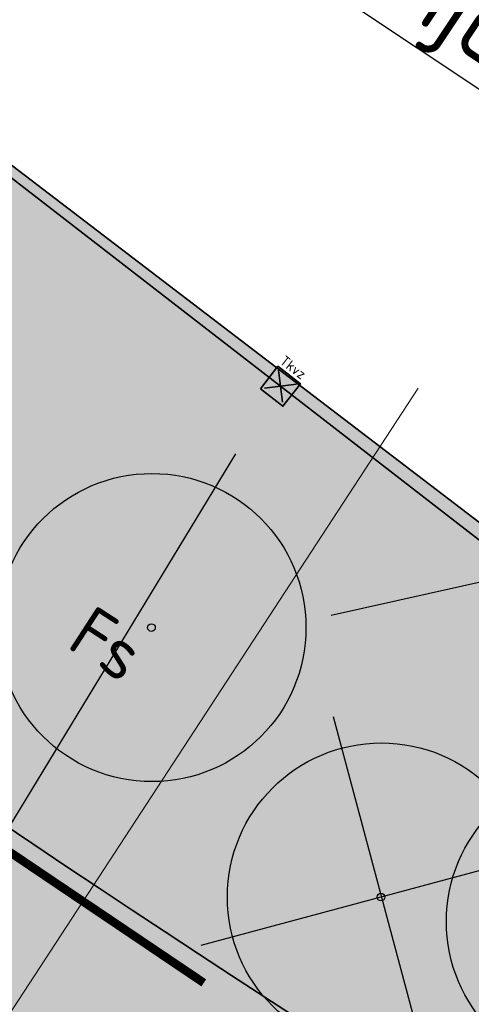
# Model space of a CAD drawing. Header units: metres. Extents: x 180563 to 183411, y 416314 to 418230.
# Tile 465 of 656: x 181355.47 to 181363.39, y 417587.54 to 417604.8. Entities that reach past the tile are written whole.
import ezdxf
from ezdxf import colors
from ezdxf.entities.mleader import LeaderData, LeaderLine
from ezdxf.math import Vec2, Vec3

# ---------------------------------------------------------------- set-up
doc = ezdxf.new("R2010")
doc.units = ezdxf.units.M
doc.linetypes.add('AM-AS', pattern=[16, 10, -2, 2, -2])
doc.layers.get('0').update_dxf_attribs({"color": 40, "lineweight": 0})
doc.layers.add('B-XX-KW-KUNSTWERK_DUIKER-G', color=20, linetype='Continuous', lineweight=18, true_color=0xff3f00, plot=False)
for name, color, linetype, lineweight in [('N-WE-AM-AS_WEG_GEBIEDSONTSLUITINGSWEG-G', 10, 'AM-AS', 18), ('N-WE-BV-GELEIDECONSTRUCTIE_GELEIDERAIL_AARDENBAAN-G', 210, 'BV-GELEIDERAIL-A', 35), ('N-WE-FV-FAUNAVOORZIENING_TERUGKEERVOORZIENING_DASSENPOORT-A', 151, 'Continuous', 25), ('N-WE-FV-FAUNAVOORZIENING_TERUGKEERVOORZIENING_DASSENPOORT-G', 70, 'Continuous', 35), ('N-WE-GR-AANPIJLING-T18', 1, 'Continuous', 18), ('N-WE-GR-BOOM-S', 90, 'Continuous', 25), ('N-WE-GW-WATERGANG_INSTEEK-G', 112, 'Continuous', 35), ('N-WE-IE-TERREINAFSCHEIDING_KUNSTMATIG_HEKWERK_WILDRASTER-G', 30, 'IE-TERREINAFSCHEIDING-KUNSTMATIG', 35), ('N-WE-VH-KANTVERHARDING_GOW-G', 7, 'Continuous', 35), ('N-WE-VW-MARKERING_LANGS_STREEP_DOORGETROKKEN_015-G', 7, 'Continuous', 25), ('N-WE-VW-MARKERING_PUNTSTUK-G', 7, 'Continuous', 25), ('N-WE-WH-T18', 7, 'Continuous', 18), ('V-WE-GR-BOOM-S', 90, 'Continuous', 25), ('X-XX-AL-VERWIJZING-T25', 2, 'Continuous', 25)]:
    doc.layers.add(name, color=color, linetype=linetype, lineweight=lineweight)
doc.layers.add('N-WE-GW-BERM-A', color=70, linetype='Continuous', lineweight=25, true_color=0x7fff00, transparency=0.6)
doc.layers.add('N-WE-VH-VERHARDING_ASFALT_DEKLAAG-A', color=252, linetype='Continuous', lineweight=18, transparency=0.5)
doc.styles.add('NLCS-ISO', font='NLCS-ISO.ttf')
doc.styles.add('NLCS-ISO-M500-T18', font='NLCS-ISO.ttf', dxfattribs={"height": 0.9})
doc.styles.add('NLCS-ISO-M500-T25', font='NLCS-ISO.ttf', dxfattribs={"height": 1.25})
doc.linetypes.add('BV-GELEIDERAIL-A', pattern='A,2,-1,[160,NLCS.SHX,S=0.5,R=0,X=0,Y=0],-1', length=4)
doc.linetypes.add('IE-TERREINAFSCHEIDING-KUNSTMATIG', pattern='A,4,[82,NLCS.SHX,S=0.75,R=90,X=0,Y=0],4,-2', length=10)

# ---------------------------------------------------------------- blocks, each defined once
blk = doc.blocks.new('V-SGR-BOOM')
for p, q in [((-2.311741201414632, 2.322650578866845), (2.32427582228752, -2.313366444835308)), ((2.32427582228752, 2.322650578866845), (-2.311741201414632, -2.313366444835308))]:
    blk.add_line(p, q)
for centre, radius in [((0.006267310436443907, 0.004642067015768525), 2.700981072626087), ((0, 0), 0.06735329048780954)]:
    blk.add_circle(centre, radius)
blk = doc.blocks.new('N-SGR-BOOM')
at = {"true_color": 0x136734, "transparency": 33554559}
h = blk.add_hatch(color=116, dxfattribs=at)
h.dxf.hatch_style = 1
edge = h.paths.add_edge_path()
edge.add_arc((0.006267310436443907, 0.004642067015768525), 2.700981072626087, 0, 360)
for centre, radius in [((0.006267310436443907, 0.004642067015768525), 2.700981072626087), ((0, 0), 0.06735329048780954)]:
    blk.add_circle(centre, radius)
blk = doc.blocks.new('Terugkeervoorziening')
at = {"layer": 'N-WE-FV-FAUNAVOORZIENING_TERUGKEERVOORZIENING_DASSENPOORT-A'}
h = blk.add_hatch(color=256, dxfattribs=at)
h.dxf.hatch_style = 1
h.paths.add_polyline_path([(-0.25, -0.25), (0.25, -0.25), (0.25, 0.25), (-0.25, 0.25)])
blk.add_lwpolyline([(-0.25, -0.25), (0.25, -0.25), (0.25, 0.25), (-0.25, 0.25)], close=True)
for points in [[(-0.2000000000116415, 0.2000000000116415), (0.2000000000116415, -0.2000000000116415)], [(-0.2000000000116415, -0.2000000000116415), (0.2000000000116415, 0.2000000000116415)]]:
    blk.add_lwpolyline(points)
at = {"style": 'NLCS-ISO'}
blk.add_attdef('Tkvz', (-0.2715362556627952, 0.3088359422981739), '', height=0.18, dxfattribs=at)

msp = doc.modelspace()

# ---------------------------------------------------------------- hatches: boundary and pattern name
at = {"layer": 'N-WE-GW-BERM-A'}
h = msp.add_hatch(color=256, dxfattribs=at)
h.dxf.hatch_style = 1
edge = h.paths.add_edge_path()
edge.add_line((181313.1891695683, 417624.5531880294), (181311.5217169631, 417622.0529236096))
edge.add_arc((181087.4206071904, 417285.3653902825), 404.4499999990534, 52.39639598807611, 56.35204143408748, ccw=False)
edge.add_arc((181578.2919742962, 417922.6919184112), 400.0000000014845, 232.396395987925, 238.7812462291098)
edge.add_arc((182389.954937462, 419261.8035024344), 1965.891630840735, 238.7795272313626, 242.2122789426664)
edge.add_arc((182390.9258803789, 419263.5193758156), 1967.862282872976, 242.2105599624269, 242.3291350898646)
edge.add_arc((182264.6752761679, 419022.7500134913), 1695.999999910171, 242.3291350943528, 243.0375847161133)
edge.add_arc((181677.634709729, 417868.8340830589), 401.3422866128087, 243.0432052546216, 249.9840945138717)
edge.add_arc((181399.5502938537, 417113.5109048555), 403.5499998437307, 65.62350620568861, 69.59298172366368, ccw=False)
edge.add_arc((180118.475233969, 414286.3140772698), 3507.449999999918, 64.21818018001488, 65.62350620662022, ccw=False)
edge.add_line((181644.0244867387, 417444.6213738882), (181675.1262810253, 417429.5983521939))
edge.add_arc((181499.6040637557, 417066.2189997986), 403.5500000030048, 58.15746587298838, 64.21818017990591, ccw=False)
edge.add_arc((181923.5462577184, 417748.8357433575), 399.9999999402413, 238.1574658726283, 240.5549235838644)
edge.add_line((181726.9106524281, 417400.5048106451), (181730.7617738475, 417401.8437783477))
edge.add_line((181730.7617738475, 417401.8437783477), (181731.6265442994, 417403.6466262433))
edge.add_line((181731.6265442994, 417403.6466262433), (181731.884, 417403.523))
edge.add_line((181731.884, 417403.523), (181732.93740354, 417405.5998335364))
edge.add_line((181732.93740354, 417405.5998335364), (181732.481, 417405.919))
edge.add_line((181732.481, 417405.919), (181731.623, 417405.983))
edge.add_line((181731.623, 417405.983), (181730.123, 417406.402))
edge.add_line((181730.123, 417406.402), (181707.193, 417417.584))
edge.add_line((181707.193, 417417.584), (181685.417, 417428.151))
edge.add_line((181685.417, 417428.151), (181659.691, 417440.37))
edge.add_line((181659.691, 417440.37), (181633.64, 417452.67))
edge.add_line((181633.64, 417452.67), (181620.06, 417459.8190000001))
edge.add_line((181620.06, 417459.8190000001), (181613.961, 417463.6350000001))
edge.add_line((181613.961, 417463.6350000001), (181602.353, 417469.9720000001))
edge.add_line((181602.353, 417469.9720000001), (181591.252, 417475.226))
edge.add_line((181591.252, 417475.226), (181566.931, 417486.6940000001))
edge.add_line((181566.931, 417486.6940000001), (181541.288, 417497.208))
edge.add_line((181541.288, 417497.208), (181520.937, 417506.051))
edge.add_line((181520.937, 417506.051), (181500.287, 417516.83))
edge.add_line((181500.287, 417516.83), (181473.404, 417531.485))
edge.add_line((181473.404, 417531.485), (181451.958, 417542.978))
edge.add_line((181451.958, 417542.978), (181430.299, 417555.072))
edge.add_line((181430.299, 417555.072), (181418.529, 417562.015))
edge.add_line((181418.529, 417562.015), (181398.225, 417573.683))
edge.add_line((181398.225, 417573.683), (181387.031, 417580.345))
edge.add_line((181387.031, 417580.345), (181382.545, 417583.015))
edge.add_line((181382.545, 417583.015), (181368.132, 417592.469))
edge.add_line((181368.132, 417592.469), (181361.7835692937, 417597.3138170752))
edge.add_line((181361.7835692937, 417597.3138170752), (181354.921, 417602.551))
edge.add_line((181354.921, 417602.551), (181341.811, 417613.401))
edge.add_line((181341.811, 417613.401), (181337.465, 417617.4760000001))
edge.add_line((181337.465, 417617.4760000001), (181337.126, 417618.421))
edge.add_line((181337.126, 417618.421), (181337.452, 417619.399))
edge.add_line((181337.452, 417619.399), (181332.315539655, 417623.5865559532))
edge.add_line((181332.315539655, 417623.5865559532), (181322.770589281, 417621.4724160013))
edge.add_arc((181322.2996663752, 417616.4946421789), 5.000000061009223, 84.59561074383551, 92.6693715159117)
edge.add_arc((181321.4655322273, 417633.4744478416), 12.00030377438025, 236.7317119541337, 272.87199122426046, ccw=False)
edge.add_arc((182390.9257076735, 419263.5190466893), 1961.561911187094, 236.6722372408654, 236.7314184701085, ccw=False)
h = msp.add_hatch(color=256, dxfattribs=at)
h.dxf.hatch_style = 1
edge = h.paths.add_edge_path()
edge.add_line((181305.4299658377, 417612.903735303), (181302.5228484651, 417608.4483311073))
edge.add_arc((181315.8349113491, 417635.4683473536), 30.12129306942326, 243.771725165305, 250.8688412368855)
edge.add_arc((181288.4138818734, 417556.3649853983), 53.60000000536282, 58.947305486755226, 70.88818229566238, ccw=False)
edge.add_arc((181525.9518533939, 417950.872252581), 406.9000236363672, 238.9473054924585, 239.1017050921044)
edge.add_arc((181113.3162876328, 417261.3618974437), 396.6499996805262, 57.45738260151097, 59.10170509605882, ccw=False)
edge.add_arc((182390.9257071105, 419263.5190456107), 1978.411909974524, 237.4573826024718, 238.0864598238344)
edge.add_arc((181371.4920607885, 417626.5927994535), 49.99999997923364, 238.0864598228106, 243.8769436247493)
edge.add_line((181349.4770353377, 417581.700276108), (181351.8201168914, 417580.5512429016))
edge.add_arc((181328.2200096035, 417532.4264578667), 53.59999998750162, 58.45452559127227, 63.876943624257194, ccw=False)
edge.add_arc((182390.9257072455, 419263.5190460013), 1977.661910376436, 238.4545255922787, 243.3337792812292)
edge.add_arc((181411.9923216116, 417314.2645864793), 203.5999999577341, 58.83766176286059, 63.33377928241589, ccw=False)
edge.add_line((181517.3481239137, 417488.4860401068), (181539.7161263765, 417474.9595840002))
edge.add_arc((181617.3358235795, 417603.3152718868), 150.0000000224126, 238.8376617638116, 244.0768063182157)
edge.add_line((181551.7609387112, 417468.4081390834), (181570.0881439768, 417459.49975633))
edge.add_arc((181555.2258513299, 417457.4718861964), 15.00000000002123, 7.769684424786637, 65.61798101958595)
edge.add_arc((182264.6752763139, 419022.750013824), 1703.550000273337, 244.854804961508, 245.6179810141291, ccw=False)
edge.add_arc((181965.7273090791, 418385.8726975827), 999.9999998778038, 242.8011929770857, 244.8548049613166, ccw=False)
edge.add_arc((181325.8161355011, 417140.6764464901), 400.0000050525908, 62.8011929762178, 63.35536665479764)
edge.add_arc((182390.9257072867, 419263.5190461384), 1975.061910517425, 238.70731082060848, 243.35536665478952, ccw=False)
edge.add_arc((182390.9257177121, 419263.5190625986), 1975.061929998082, 237.4573826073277, 238.70731081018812, ccw=False)
edge.add_arc((181113.3162875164, 417261.3618972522), 399.9999999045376, 57.45738260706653, 59.10170509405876)
edge.add_arc((181525.9518411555, 417950.8722321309), 403.5499998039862, 236.875857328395, 239.101705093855, ccw=False)
edge = h.paths.add_edge_path()
edge.add_line((181299.5633194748, 417613.7483123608), (181299.5672591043, 417613.7542732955))
edge.add_arc((181302.0652404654, 417612.0990550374), 2.996607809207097, 146.4706555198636, 146.6072726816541)
at = {"layer": 'N-WE-VH-VERHARDING_ASFALT_DEKLAAG-A'}
h = msp.add_hatch(color=256, dxfattribs=at)
h.dxf.hatch_style = 1
edge = h.paths.add_edge_path(flags=16)
edge.add_line((181266.421371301, 417647.7449301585), (181267.3135911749, 417647.1243517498))
edge.add_arc((182390.9257179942, 419263.5190614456), 1968.56192919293, 235.1954939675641, 235.5561027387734)
edge.add_arc((181276.6619183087, 417638.8467284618), 1.500000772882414, -124.38568554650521, 55.61431445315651, ccw=False)
edge.add_arc((182390.9257197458, 419263.5190640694), 1971.561932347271, 235.16386169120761, 235.5561913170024, ccw=False)
edge.add_arc((181265.5645242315, 417646.5137465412), 1.500000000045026, 55.163861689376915, 235.1638616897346, ccw=False)
edge = h.paths.add_edge_path(flags=16)
edge.add_arc((182390.9257071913, 419263.5190458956), 1968.561910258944, 236.22275975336, 236.6167799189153)
edge.add_arc((181306.9286178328, 417618.4980017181), 1.500001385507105, -123.41165025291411, 56.72320394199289, ccw=False)
edge.add_arc((182390.9257072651, 419263.5190459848), 1971.561910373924, 236.2230003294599, 236.6168392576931, ccw=False)
edge.add_arc((181295.6367655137, 417625.9946514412), 1.500022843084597, 56.10695293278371, 236.6547733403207, ccw=False)
edge = h.paths.add_edge_path(flags=16)
edge.add_arc((182267.7584848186, 419021.3355650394), 1699.549995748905, 245.3727450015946, 245.6976238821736)
edge.add_arc((181568.9223495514, 417473.7562151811), 1.499999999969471, 245.6976238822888, 425.6976238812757)
edge.add_arc((182267.7584892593, 419021.3355747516), 1696.550006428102, 245.37274500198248, 245.6976238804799, ccw=False)
edge.add_arc((181560.158536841, 417477.743617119), 1.500000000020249, 65.3727449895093, 245.3727449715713)
edge = h.paths.add_edge_path(flags=16)
edge.add_line((181994.7633016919, 417267.5241882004), (181964.0698458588, 417282.2425208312))
edge.add_arc((181790.9234461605, 416921.1600831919), 400.4500000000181, 64.38133117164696, 65.79861244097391)
edge.add_arc((181955.4959157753, 417287.3267184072), 0.9999999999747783, 69.63247948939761, 245.7986124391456, ccw=False)
edge.add_arc((181816.7843065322, 416913.6942894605), 399.5499999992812, 64.38103671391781, 69.63247948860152, ccw=False)
edge.add_line((181989.5434161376, 417273.9643167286), (181997.2069129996, 417270.2894651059))
edge.add_arc((181996.5553910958, 417268.9383406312), 1.500006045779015, -25.74337134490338, 64.25630207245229, ccw=False)
edge.add_line((181997.906519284, 417268.2868264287), (181997.6676287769, 417267.7914107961))
edge.add_arc((181996.3165071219, 417268.4429246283), 1.50000000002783, 244.25653299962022, 334.2565330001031, ccw=False)
edge.add_arc((181895.7239114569, 417059.8321053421), 230.0973752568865, 64.25653299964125, 64.50554044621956)
edge = h.paths.add_edge_path(flags=16)
edge.add_line((182104.0580458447, 417214.7262762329), (182085.8331860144, 417223.4655837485))
edge.add_arc((182258.5922956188, 417583.7356110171), 399.5499999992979, 242.6861429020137, 244.3810367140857, ccw=False)
edge.add_arc((181891.5007316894, 416872.9305859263), 400.4500000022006, 62.68614290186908, 64.38103671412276)
edge.add_line((182064.6489870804, 417234.0121337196), (182060.1465170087, 417236.1711884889))
edge.add_line((182060.1465170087, 417236.1711884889), (182022.5299168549, 417254.209353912))
edge.add_line((182022.5299168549, 417254.209353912), (182009.6421919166, 417260.3893625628))
edge.add_line((182009.6421919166, 417260.3893625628), (182009.8367648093, 417260.7951228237))
edge.add_line((182009.8367648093, 417260.7951228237), (182022.7244897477, 417254.6151141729))
edge.add_line((182022.7244897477, 417254.6151141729), (182064.8398338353, 417234.4196807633))
edge.add_line((182064.8398338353, 417234.4196807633), (182097.2557363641, 417221.0628313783))
edge.add_arc((181897.9365292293, 416874.7796295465), 399.5499996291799, 58.78416041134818, 60.075443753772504, ccw=False)
edge.add_arc((182104.4904300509, 417215.6279657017), 0.9999999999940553, -115.61896328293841, 58.78416040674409, ccw=False)
edge = h.paths.add_edge_path(flags=16)
edge.add_arc((180932.4700880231, 415892.1175290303), 1700.450000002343, 63.132378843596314, 63.924974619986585, ccw=False)
edge.add_arc((181701.4075209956, 417409.901218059), 1.000000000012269, 243.1323788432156, 419.5793798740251)
edge.add_arc((181499.6040637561, 417066.2189997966), 399.5500000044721, 59.57937987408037, 60.53961974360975)
edge.add_arc((181691.3775995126, 417405.7251361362), 9.624999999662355, 60.53961974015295, 68.5815191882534)
edge.add_line((181694.8924288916, 417414.6854151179), (181680.3013201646, 417420.4090379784))
edge.add_arc((181680.1187316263, 417419.94356894), 0.5000000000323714, 68.58151929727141, 243.9249743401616)
edge = h.paths.add_edge_path(flags=16)
edge.add_arc((181680.1187316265, 417419.94356894), 0.5000000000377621, 68.58151920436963, 243.9249744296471)
edge.add_arc((180932.4700876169, 415892.117528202), 1700.450000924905, 63.13237884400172, 63.9249744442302, ccw=False)
edge.add_arc((181701.4075209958, 417409.9012180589), 0.999999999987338, 243.132378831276, 419.5793798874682)
edge.add_arc((181499.6040633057, 417066.2189990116), 399.5500009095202, 59.57937987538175, 60.53961974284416)
edge.add_arc((181691.377599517, 417405.7251361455), 9.624999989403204, 60.53961974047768, 68.58151919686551)
edge.add_line((181694.8924288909, 417414.6854151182), (181680.3013201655, 417420.4090379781))
edge = h.paths.add_edge_path()
edge.add_line((181033.0028603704, 417820.6897694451), (181030.5116775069, 417817.5301763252))
edge.add_arc((185318.3099397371, 423241.9993992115), 6914.48337098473, 231.6752198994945, 233.9388467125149)
edge.add_arc((181012.6519479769, 417329.0515206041), 399.9983848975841, 53.23134850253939, 53.938848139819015, ccw=False)
edge.add_arc((181493.6442721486, 417972.7411903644), 403.5499999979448, 233.2313499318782, 235.1949882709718)
edge.add_arc((182390.9257103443, 419263.5190504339), 1975.561915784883, 235.1949882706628, 235.4212797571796)
edge.add_arc((182390.9257072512, 419263.5190459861), 1975.561910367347, 235.4212797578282, 236.6169555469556)
edge.add_arc((181525.9518411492, 417950.8722321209), 403.549999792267, 236.6169555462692, 239.1017050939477)
edge.add_arc((181113.3162874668, 417261.3618971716), 399.9999999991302, 57.45738260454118, 59.10170509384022, ccw=False)
edge.add_arc((182390.9257176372, 419263.5190624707), 1975.061929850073, 237.4573826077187, 238.7073108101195)
edge.add_arc((182390.9257072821, 419263.5190461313), 1975.061910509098, 238.7073108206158, 243.3553666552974)
edge.add_arc((181325.8161351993, 417140.6764458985), 400.0000057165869, 62.80119298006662, 63.355366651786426, ccw=False)
edge.add_arc((181965.7273091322, 418385.8726976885), 999.9999999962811, 242.8011929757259, 244.8548049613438)
edge.add_arc((182264.6752762, 419022.7500135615), 1703.549999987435, 244.8548049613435, 245.6235062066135)
edge.add_arc((180118.4752339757, 414286.3140772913), 3496.449999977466, 64.81384707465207, 65.62350620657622, ccw=False)
edge.add_line((181606.4266050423, 417450.3563209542), (181610.9455030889, 417448.2272794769))
edge.add_arc((180118.4752340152, 414286.3140773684), 3496.449999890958, 64.21818017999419, 64.73198948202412, ccw=False)
edge.add_line((181639.2400873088, 417434.716348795), (181670.3332164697, 417419.6975125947))
edge.add_arc((180932.4700880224, 415892.1175290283), 1696.450000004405, 62.96011553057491, 64.21818017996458, ccw=False)
edge.add_arc((182841.8347448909, 419633.0166956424), 2503.549996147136, 242.9601155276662, 243.1447444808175)
edge.add_arc((182162.6238776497, 418291.6236925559), 1000.000000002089, 243.1447444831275, 244.3810367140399)
edge.add_line((181730.2396714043, 417389.9342237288), (181853.9053023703, 417330.6332475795))
edge.add_line((181853.9053023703, 417330.6332475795), (181891.061373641, 417312.8159180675))
edge.add_line((181891.061373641, 417312.8159180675), (181897.2858365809, 417309.8311216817))
edge.add_line((181897.2858365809, 417309.8311216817), (181963.5044478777, 417278.0775272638))
edge.add_line((181963.5044478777, 417278.0775272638), (181971.1422850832, 417274.4393758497))
edge.add_line((181971.1422850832, 417274.4393758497), (181991.327, 417264.879))
edge.add_line((181991.327, 417264.879), (181992.079, 417264.515))
edge.add_line((181992.079, 417264.515), (181993.975, 417263.597))
edge.add_line((181993.975, 417263.597), (182012.385, 417254.688))
edge.add_line((182012.385, 417254.688), (182018.101, 417251.9469999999))
edge.add_line((182018.101, 417251.9469999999), (182018.0840521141, 417251.9051478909))
edge.add_line((182018.0840521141, 417251.9051478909), (182076.44479169, 417223.9196130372))
edge.add_line((182076.44479169, 417223.9196130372), (182139.6315825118, 417193.6198575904))
edge.add_line((182139.6315825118, 417193.6198575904), (182139.6770349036, 417193.5980619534))
edge.add_line((182139.6770349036, 417193.5980619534), (182160.765325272, 417183.4856883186))
edge.add_arc((182343.9232624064, 417565.4413533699), 423.600000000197, 244.3810386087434, 252.5258950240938)
edge.add_line((182216.7268854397, 417161.3893249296), (182226.8023124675, 417158.217560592))
edge.add_arc((182151.7336291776, 416919.7543710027), 250.0000000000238, 69.67063188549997, 72.52589502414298, ccw=False)
edge.add_line((182238.5877141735, 417154.1821166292), (182255.2274778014, 417148.0171832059))
edge.add_line((182255.2274778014, 417148.0171832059), (182256.5475957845, 417151.5803119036))
edge.add_arc((182256.8857542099, 417152.5214011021), 1.000000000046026, 74.81650509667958, 250.2352849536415, ccw=False)
edge.add_line((182257.147665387, 417153.4864930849), (182258.0083183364, 417157.2352828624))
edge.add_arc((182313.9483987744, 417400.8963332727), 250.0000001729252, 254.8165050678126, 257.0700086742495, ccw=False)
edge.add_line((182248.4706043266, 417159.6233374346), (182237.6629667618, 417162.5563646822))
edge.add_arc((182303.1407611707, 417403.8293603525), 250.0000000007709, 252.5258950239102, 254.8165050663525, ccw=False)
edge.add_line((182228.0720778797, 417165.3661707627), (182218.8888635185, 417168.2570647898))
edge.add_arc((182343.9232624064, 417565.4413533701), 416.4000000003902, 244.3810386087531, 252.525895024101, ccw=False)
edge.add_line((182163.8784913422, 417189.9778525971), (182145.833652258, 417198.6308346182))
edge.add_arc((182318.7873228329, 417559.3066278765), 400.0000000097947, 238.4165808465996, 244.381038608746, ccw=False)
edge.add_arc((181897.9365152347, 416874.7796054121), 403.5500275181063, 58.41658145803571, 64.37994115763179)
edge.add_line((182072.4321312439, 417238.6530788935), (182025.794417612, 417261.0171094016))
edge.add_line((182025.794417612, 417261.0171094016), (181991.2729529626, 417277.5710746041))
edge.add_arc((181816.7843065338, 416913.6942894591), 403.5500000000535, 64.38103671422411, 70.3455075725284)
edge.add_arc((182087.056245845, 417670.4278497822), 399.9999999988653, 244.3810367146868, 250.34550757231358, ccw=False)
edge.add_line((181914.1025633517, 417309.7520622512), (181885.1575948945, 417323.6318207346))
edge.add_line((181885.1575948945, 417323.6318207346), (181750.5912443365, 417388.1605940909))
edge.add_arc((181923.5462577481, 417748.8357434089), 399.9999999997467, 238.15746587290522, 244.38082528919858, ccw=False)
edge.add_arc((181499.6040637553, 417066.2189997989), 403.5500000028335, 58.15746587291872, 64.21818017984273)
edge.add_line((181675.1262810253, 417429.5983521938), (181644.0244867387, 417444.6213738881))
edge.add_arc((180118.4752339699, 414286.3140772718), 3507.44999999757, 64.21818018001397, 65.62350620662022)
edge.add_arc((181399.5502938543, 417113.5109048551), 403.549999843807, 65.62350620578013, 69.59298173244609)
edge.add_arc((181677.6347093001, 417868.8340820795), 401.3422855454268, 243.0432052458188, 249.9840945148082, ccw=False)
edge.add_arc((182264.6752761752, 419022.7500135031), 1695.999999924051, 242.32913509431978, 243.03758471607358, ccw=False)
edge.add_arc((182390.92588004, 419263.5193751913), 1967.862282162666, 242.2105599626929, 242.3291350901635, ccw=False)
edge.add_arc((182390.9257071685, 419263.5190458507), 1967.861910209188, 238.7812462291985, 242.2105599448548, ccw=False)
edge.add_arc((181578.2919742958, 417922.6919184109), 400.0000000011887, 232.39639598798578, 238.78124622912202, ccw=False)
edge.add_arc((181087.4206071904, 417285.3653902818), 404.4499999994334, 52.39639598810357, 56.61710014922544)
edge.add_arc((182127.3627245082, 418865.1477469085), 1486.896640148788, 236.2270752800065, 236.6510802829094, ccw=False)
edge.add_arc((182370.5963038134, 419233.9724161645), 1928.697474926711, 235.189868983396, 236.3115455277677, ccw=False)
edge.add_arc((181039.2420212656, 417319.0640495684), 403.5500000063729, 55.19498827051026, 59.46724989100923)
edge.add_arc((181447.4701584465, 418011.1929324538), 400.0000000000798, 233.4982623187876, 239.46724989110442, ccw=False)
edge.add_arc((185318.2645985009, 423241.9395540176), 6907.208296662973, 232.0955652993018, 233.4982620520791, ccw=False)
edge.add_arc((181564.1122510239, 418420.2885722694), 796.4000000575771, 230.5528841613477, 232.0955691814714, ccw=False)
edge.add_arc((181216.9484118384, 417998.3522870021), 249.9999999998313, 225.4885475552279, 230.5528841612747, ccw=False)
edge.add_line((181041.6854576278, 417820.0747032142), (181036.8913745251, 417824.7877195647))
edge.add_line((181036.8913745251, 417824.7877195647), (181034.331044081, 417822.1833498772))
edge.add_arc((181033.6401504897, 417821.4603934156), 1.000000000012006, -129.5900460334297, 46.299113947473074, ccw=False)
at = {"layer": 'N-WE-VW-MARKERING_PUNTSTUK-G'}
h = msp.add_hatch(color=256, dxfattribs=at)
h.dxf.hatch_style = 1
edge = h.paths.add_edge_path()
edge.add_arc((181306.9279941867, 417618.4984112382), 1.800001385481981, -89.75470023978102, 22.989623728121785, ccw=False)
edge.add_arc((181525.9518411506, 417950.8722321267), 399.5499997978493, 236.759330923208, 237.7701922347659)
edge.add_arc((180779.3088384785, 416766.5900757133), 1000.450000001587, 57.16019967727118, 57.77019223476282, ccw=False)
edge.add_arc((182390.9257072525, 419263.5190459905), 1971.411910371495, 237.1601996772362, 238.3655254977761)
edge.add_arc((181573.7186282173, 417921.7261721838), 400.4499999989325, 232.6134426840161, 237.22245837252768, ccw=False)
edge.add_arc((181087.4206071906, 417285.3653902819), 400.4499999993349, 52.61344268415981, 56.475759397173)

# ---------------------------------------------------------------- linework, layer by layer
at = {"layer": 'B-XX-KW-KUNSTWERK_DUIKER-G'}
msp.add_lwpolyline([(181347.225, 417575.03), (181362.454, 417598.34)], dxfattribs=at)
at = {"layer": 'N-WE-AM-AS_WEG_GEBIEDSONTSLUITINGSWEG-G', "flags": 128}
msp.add_lwpolyline([(180998.6357589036, 417852.5923585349), (181032.404589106, 417822.5537126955, 0.01636333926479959), (181072.6352749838, 417789.059309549, 0.006800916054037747), (181222.52458611, 417675.5955956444, 0.03786963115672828), (181475.3950408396, 417517.5334610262, 0.01437539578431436), (181563.1980470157, 417474.6641448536, -0.006131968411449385), (181640.9581216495, 417438.2731532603), (181672.0512508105, 417423.25431706, -0.00548939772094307), (181705.4900083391, 417406.6472787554, 0.006200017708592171), (181761.0471846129, 417379.1537028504), (182144.1001733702, 417195.4695541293, 1.733259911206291e-06), (182144.102712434, 417195.4683612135), (182147.6425671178, 417193.7708816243), (182148.8545265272, 417193.1897434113), (182150.0665531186, 417192.6087453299), (182151.2787140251, 417192.0280275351), (182152.491076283, 417191.4477302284), (182153.7037067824, 417190.8679936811), (182154.916672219, 417190.2889582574), (182156.1300390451, 417189.7107644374), (182157.3438734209, 417189.13355284), (182158.5582411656, 417188.5574642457), (182159.7732077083, 417187.9826396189), (182160.9888380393, 417187.4092201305), (182162.2051966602, 417186.8373471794), (182163.4223475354, 417186.2671624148), (182164.6403540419, 417185.6988077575), (182165.8592789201, 417185.1324254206), (182167.0791842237, 417184.5681579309), (182168.3001312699, 417184.0061481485), (182169.5221805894, 417183.4465392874), (182170.7453918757, 417182.8894749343), (182171.9698239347, 417182.3350990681), (182173.1955346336, 417181.7835560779), (182174.4225808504, 417181.2349907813), (182175.6510184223, 417180.6895484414), (182176.8809020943, 417180.1473747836), (182178.1122854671, 417179.6086160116), (182179.3452209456, 417179.0734188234), (182180.5797596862, 417178.5419304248), (182181.8159515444, 417178.0142985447), (182183.0538450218, 417177.4906714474), (182184.2934872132, 417176.9711979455), (182185.5348487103, 417176.4514943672, 0.02042757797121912), (182217.8078744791, 417164.8231948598), (182298.8362061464, 417139.3153159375)], format="xyb", dxfattribs=at)
at = {"layer": 'N-WE-BV-GELEIDECONSTRUCTIE_GELEIDERAIL_AARDENBAAN-G', "ltscale": 0.5, "flags": 128}
msp.add_lwpolyline([(181302.6971196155, 417611.8387738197), (181318.6004175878, 417603.8185453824, -0.006991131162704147), (181328.0953911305, 417597.9448239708, 0.004492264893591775), (181358.1939618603, 417579.1168042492), (181361.5002425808, 417576.8566034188)], format="xyb", dxfattribs=at)
at = {"layer": 'N-WE-GW-WATERGANG_INSTEEK-G', "flags": 128}
msp.add_lwpolyline([(181418.529, 417562.015), (181398.225, 417573.683), (181387.031, 417580.345), (181382.545, 417583.015), (181368.132, 417592.469), (181361.7835692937, 417597.3138170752), (181354.921, 417602.551), (181341.811, 417613.401), (181337.465, 417617.4760000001), (181337.126, 417618.421), (181337.4519999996, 417619.3990000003)], dxfattribs=at)
at = {"layer": 'N-WE-IE-TERREINAFSCHEIDING_KUNSTMATIG_HEKWERK_WILDRASTER-G', "ltscale": 0.4, "flags": 128}
msp.add_lwpolyline([(181340.087, 417620.432), (181337.384, 417620.173), (181335.652, 417620.056), (181336.233, 417616.826), (181348.293, 417607.464), (181360.039, 417598.371), (181367.163, 417592.856), (181376.918, 417585.986), (181384.014, 417581.578), (181386.373, 417580.416)], dxfattribs=at)
at = {"layer": 'N-WE-VH-KANTVERHARDING_GOW-G', "flags": 128}
for points in [[(181370.9691922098, 417580.6140558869, -0.02786637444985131), (181334.2139746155, 417605.7914134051, 0.01841837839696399), (181309.9617583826, 417623.0860418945, -0.001850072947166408), (181300.792615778, 417629.1689955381)], [(181299.3887837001, 417616.8885451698, 0.0006850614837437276), (181303.9050480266, 417613.9036519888, 0.01084218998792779), (181318.7225739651, 417604.5939724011, -0.007174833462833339), (181328.4870018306, 417598.5585218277, 0.005453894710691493), (181365.05864134, 417575.7790444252, 0.02028375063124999), (181505.1983365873, 417498.1985157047, -0.002418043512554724), (181508.6479010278, 417496.4468071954, 0.008960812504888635), (181540.8137037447, 417480.6387898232, 0.003354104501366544), (181561.5677604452, 417471.0662752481, -0.003532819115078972), (181606.4266050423, 417450.3563209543), (181610.9455030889, 417448.227279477, -0.002241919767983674), (181639.2400873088, 417434.716348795), (181670.3332164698, 417419.6975125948, -0.005489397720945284), (181703.6942963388, 417403.129052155, 0.0008055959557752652), (181710.8857453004, 417399.4731112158, 0.005394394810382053), (181730.2396714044, 417389.9342237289), (181853.9053023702, 417330.6332475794)]]:
    msp.add_lwpolyline(points, format="xyb", dxfattribs=at)
at = {"layer": 'N-WE-VH-VERHARDING_ASFALT_DEKLAAG-A', "flags": 128}
for points in [[(181030.5116775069, 417817.5301763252, 0.009877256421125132), (181248.1103501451, 417652.4058908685, -0.003087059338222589), (181252.0851416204, 417649.4738258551, 0.008568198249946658), (181263.3038270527, 417641.3865739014, 0.0009873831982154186), (181269.7192684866, 417636.9456589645, 0.005217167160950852), (181303.9050480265, 417613.9036519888, 0.01084218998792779), (181318.7225739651, 417604.593972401, -0.007174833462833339), (181328.4870018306, 417598.5585218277, 0.005453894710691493), (181365.05864134, 417575.7790444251, 0.02028375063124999), (181505.1983365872, 417498.1985157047, -0.002418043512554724)], [(181473.4620450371, 417522.616714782, -0.01496432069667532), (181370.9691922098, 417580.6140558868, -0.02786637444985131), (181334.2139746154, 417605.791413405, 0.01841837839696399), (181309.9617583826, 417623.0860418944, -0.001850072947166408), (181300.7926157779, 417629.168995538, -0.004894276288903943), (181269.582466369, 417650.4186660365, 0.0186434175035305), (181244.257844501, 417666.6573675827, -0.02605051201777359), (181209.5312920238, 417689.6574043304, -0.006120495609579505), (181074.8469213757, 417791.899841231, -0.006731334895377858)]]:
    msp.add_lwpolyline(points, format="xyb", dxfattribs=at)
at = {"layer": 'N-WE-VW-MARKERING_LANGS_STREEP_DOORGETROKKEN_015-G', "flags": 128}
for points in [[(181358.695241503, 417587.9122661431, 0.15, 0.15, -0.01894331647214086), (181333.9851514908, 417605.4943191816, 0.15, 0.15, 0.01841837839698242), (181309.7554215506, 417622.7729123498, 0.15, 0.15, -0.0005592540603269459), (181306.9783131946, 417624.6049827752, 0.15, 0.15, -0.0006555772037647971), (181303.7281174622, 417626.7605028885, 0.15, 0.15, -0.0006352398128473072), (181300.5841521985, 417628.8572778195, 0, 0, 0)], [(181301.9361735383, 417624.0491592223, 0.15, 0.15, -0.006178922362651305), (181305.1869503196, 417621.8945256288, 0.15, 0.15, 0.000423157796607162), (181307.9671690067, 417620.0591229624, 0.15, 0.15, -0.01747102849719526), (181330.7973137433, 417603.8437401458, 0.15, 0.15, 0.02637551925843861), (181365.6147209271, 417580.0351284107, 0, 0, 0)], [(181299.8685352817, 417620.9206696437, 0.15, 0.15, 0.0004944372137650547), (181303.1193135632, 417618.7660468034, 0.15, 0.15, 0.0004223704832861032), (181305.8996450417, 417616.930565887, 0.15, 0.15, 0.005031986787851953), (181312.6652677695, 417612.5693455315, 0.15, 0.15, -0.002661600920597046), (181321.6414867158, 417606.8431948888, 0.15, 0.15, 0.01942245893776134), (181453.4273077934, 417528.8604712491, 0, 0, 0)]]:
    msp.add_lwpolyline(points, format="xyseb", dxfattribs=at)
at = {"layer": 'N-WE-VW-MARKERING_PUNTSTUK-G', "flags": 128}
msp.add_lwpolyline([(181308.5850315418, 417619.2014277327, -0.535882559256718), (181306.9357004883, 417616.6984263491, 0.004410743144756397), (181312.8652614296, 417612.8865639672, -0.002661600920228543), (181321.8448462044, 417607.1582661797, 0.005259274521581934), (181356.9235319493, 417585.0362722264, -0.02011333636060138), (181330.5696177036, 417603.5457812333, 0.01685413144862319)], format="xyb", close=True, dxfattribs=at)

# ---------------------------------------------------------------- block references
at = {"layer": 'N-WE-FV-FAUNAVOORZIENING_TERUGKEERVOORZIENING_DASSENPOORT-G', "rotation": 322.2549790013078}
msp.add_blockref('Terugkeervoorziening', (181360.039, 417598.371), dxfattribs=at).add_auto_attribs({'Tkvz': 'Tkvz'})
at = {"layer": 'N-WE-GR-BOOM-S', "rotation": 323.1291787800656}
for p in [(181357.778399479, 417594.1413279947), (181365.642115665, 417588.9876666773)]:
    msp.add_blockref('N-SGR-BOOM', p, dxfattribs=at)
at = {"layer": 'V-WE-GR-BOOM-S', "rotation": 329.9999999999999}
msp.add_blockref('V-SGR-BOOM', (181361.8019908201, 417589.4160057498), dxfattribs=at)

# ---------------------------------------------------------------- texts
at = {"layer": 'N-WE-GR-AANPIJLING-T18', "style": 'NLCS-ISO-M500-T18'}
msp.add_text('Fs', height=0.9, rotation=327, dxfattribs=at).set_placement((181356.262266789, 417593.8062776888))

# ---------------------------------------------------------------- leaders
at = {"layer": 'N-WE-WH-T18'}
ml = msp.add_multileader_mtext('Standard', dxfattribs=at)
ml.set_content('Handhaven bestaande duiker,\\Pdiameter onbekend', color=256, style='NLCS-ISO-M500-T25')
ml.set_leader_properties(color=256, linetype='ByLayer', lineweight=-1)
ml.build(insert=Vec2(0, 0))
ml.multileader.update_dxf_attribs({"text_left_attachment_type": 5, "text_right_attachment_type": 5, "dogleg_length": 1.25, "arrow_head_size": 1.25})
ctx = ml.context
ctx.base_point, ctx.char_height, ctx.arrow_head_size, ctx.landing_gap_size, ctx.plane_origin, ctx.plane_x_axis, ctx.plane_y_axis = Vec3(181356.0567086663, 417619.3220229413), 1.25, 1.25, 0.45, Vec3(181333.1098272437, 417617.1934138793), Vec3(0.8319566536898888, -0.5548406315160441), Vec3(0.5548406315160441, 0.8319566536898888)
ctx.left_attachment, ctx.right_attachment = 5, 5
notes = []
notes.append((ctx, [(1, (1, 1, 0), (181355.0167628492, 417620.0155737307), (0.8319566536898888, -0.5548406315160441), 1.25, [(0, [(181334.8552349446, 417622.0251175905)], 0, [])])]))
ctx.mtext.insert, ctx.mtext.text_direction, ctx.mtext.rotation, ctx.mtext.width, ctx.mtext.flow_direction = Vec3(181358.41926809, 417622.0535226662), Vec3(0.8319566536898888, -0.5548406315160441), 5.695013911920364, 54.95517214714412, 5
at = {"layer": 'X-XX-AL-VERWIJZING-T25'}
ml = msp.add_multileader_mtext('Standard', dxfattribs=at)
ml.set_content('\\pxi-3,l4,t4;Bestaand amfibieënrooster', color=256, style='NLCS-ISO-M500-T25')
ml.set_leader_properties(color=256, linetype='ByLayer', lineweight=-1)
ml.build(insert=Vec2(0, 0))
ml.multileader.update_dxf_attribs({"text_left_attachment_type": 5, "text_right_attachment_type": 5, "dogleg_length": 1.25, "arrow_head_size": 1.25})
ctx = ml.context
ctx.base_point, ctx.char_height, ctx.arrow_head_size, ctx.landing_gap_size, ctx.plane_origin, ctx.plane_x_axis, ctx.plane_y_axis = Vec3(181359.4322120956, 417624.7213541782), 1.25, 1.25, 0.45, Vec3(181338.4375828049, 417617.4423687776), Vec3(0.8319566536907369, -0.5548406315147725), Vec3(0.5548406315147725, 0.8319566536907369)
ctx.left_attachment, ctx.right_attachment = 5, 5
notes.append((ctx, [(0, (1, 1, 0), (181358.3922662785, 417625.4149049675), (0.8319566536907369, -0.5548406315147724), 1.25, [(0, [(181337.7062765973, 417626.5526823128)], 0, [])])]))
ctx.mtext.insert, ctx.mtext.text_direction, ctx.mtext.rotation, ctx.mtext.width, ctx.mtext.flow_direction = Vec3(181360.638853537, 417625.7196108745), Vec3(0.8319566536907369, -0.5548406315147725), 5.695013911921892, 54.95517214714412, 5
ml = msp.add_multileader_mtext('Standard', dxfattribs=at)
ml.set_content('\\pxi-3,l4,t4;Bestaand amfibieënraster', color=256, style='NLCS-ISO-M500-T25')
ml.set_leader_properties(color=256, linetype='ByLayer', lineweight=-1)
ml.build(insert=Vec2(0, 0))
ml.multileader.update_dxf_attribs({"text_left_attachment_type": 5, "text_right_attachment_type": 5, "dogleg_length": 1.25, "arrow_head_size": 1.25})
ctx = ml.context
ctx.base_point, ctx.char_height, ctx.arrow_head_size, ctx.landing_gap_size, ctx.plane_origin, ctx.plane_x_axis, ctx.plane_y_axis = Vec3(181354.4324892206, 417614.7835966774), 1.25, 1.25, 0.45, Vec3(181329.2894293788, 417610.6017937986), Vec3(0.8319566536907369, -0.5548406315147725), Vec3(0.5548406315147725, 0.8319566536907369)
ctx.left_attachment, ctx.right_attachment = 5, 5
notes.append((ctx, [(0, (1, 1, 0), (181353.3925434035, 417615.4771474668), (0.8319566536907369, -0.5548406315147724), 1.25, [(0, [(181337.0028520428, 417616.2283752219)], 0, [])])]))
ctx.mtext.insert, ctx.mtext.text_direction, ctx.mtext.rotation, ctx.mtext.width, ctx.mtext.flow_direction = Vec3(181355.639130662, 417615.7818533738), Vec3(0.8319566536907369, -0.5548406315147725), 5.695013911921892, 54.95517214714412, 5
ml = msp.add_multileader_mtext('Standard', dxfattribs=at)
ml.set_content('\\pxi-3,l4,t4;Fietspad verwijderen ', color=256, style='NLCS-ISO-M500-T25')
ml.set_leader_properties(color=256, linetype='ByLayer', lineweight=-1)
ml.build(insert=Vec2(0, 0))
ml.multileader.update_dxf_attribs({"text_left_attachment_type": 5, "text_right_attachment_type": 5, "dogleg_length": 1.25, "arrow_head_size": 1.25})
ctx = ml.context
ctx.base_point, ctx.char_height, ctx.arrow_head_size, ctx.landing_gap_size, ctx.plane_origin, ctx.plane_x_axis, ctx.plane_y_axis = Vec3(181352.1592129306, 417611.1601059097), 1.25, 1.25, 0.45, Vec3(181327.0161530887, 417606.9783030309), Vec3(0.8319566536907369, -0.5548406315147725), Vec3(0.5548406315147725, 0.8319566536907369)
ctx.left_attachment, ctx.right_attachment = 5, 5
notes.append((ctx, [(0, (1, 1, 0), (181351.1192671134, 417611.8536566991), (0.8319566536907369, -0.5548406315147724), 1.25, [(0, [(181338.0949472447, 417612.1774442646)], 0, [])])]))
ctx.mtext.insert, ctx.mtext.text_direction, ctx.mtext.rotation, ctx.mtext.width, ctx.mtext.flow_direction = Vec3(181353.4352094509, 417612.2623571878), Vec3(0.8319566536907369, -0.5548406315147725), 5.695013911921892, 54.95517214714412, 5
ml = msp.add_multileader_mtext('Standard', dxfattribs=at)
ml.set_content('\\pxi-3,l5,t5;Dassentunnel, objectcode niet bekend (km 4,681)', color=256, style='NLCS-ISO-M500-T25')
ml.set_leader_properties(color=256, linetype='ByLayer', lineweight=-1)
ml.build(insert=Vec2(0, 0))
ml.multileader.update_dxf_attribs({"text_left_attachment_type": 5, "text_right_attachment_type": 5, "dogleg_length": 1.25, "arrow_head_size": 1.25})
ctx = ml.context
ctx.base_point, ctx.char_height, ctx.arrow_head_size, ctx.landing_gap_size, ctx.plane_origin, ctx.plane_x_axis, ctx.plane_y_axis = Vec3(181387.3253771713, 417599.3655998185), 1.25, 1.25, 0.45, Vec3(181350.1434407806, 417598.5749822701), Vec3(0.8319566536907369, -0.5548406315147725), Vec3(0.5548406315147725, 0.8319566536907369)
ctx.left_attachment, ctx.right_attachment = 5, 5
notes.append((ctx, [(0, (1, 1, 0), (181386.2854313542, 417600.0591506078), (0.8319566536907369, -0.5548406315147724), 1.25, [(0, [(181359.7119654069, 417594.0832036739)], 0, [])])]))
ctx.mtext.insert, ctx.mtext.text_direction, ctx.mtext.rotation, ctx.mtext.width, ctx.mtext.defined_height, ctx.mtext.flow_direction = Vec3(181388.6707287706, 417600.5718456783), Vec3(0.8319566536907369, -0.5548406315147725), 5.695013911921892, 52.84333353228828, 3.458333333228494, 5
ml = msp.add_multileader_mtext('Standard', dxfattribs=at)
ml.set_content('\\pxi-3,l4,t4;Terugkeervoorzieningen vervangen', color=256, style='NLCS-ISO-M500-T25')
ml.set_leader_properties(color=256, linetype='ByLayer', lineweight=-1)
ml.build(insert=Vec2(0, 0))
ml.multileader.update_dxf_attribs({"text_left_attachment_type": 5, "text_right_attachment_type": 5, "dogleg_length": 1.25, "arrow_head_size": 1.25})
ctx = ml.context
ctx.base_point, ctx.char_height, ctx.arrow_head_size, ctx.landing_gap_size, ctx.plane_origin, ctx.plane_x_axis, ctx.plane_y_axis = Vec3(181302.3532565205, 417590.9058147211), 1.25, 1.25, 0.45, Vec3(181330.1146859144, 417565.6773843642), Vec3(0.8319566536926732, -0.5548406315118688), Vec3(0.5548406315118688, 0.8319566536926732)
ctx.left_attachment, ctx.right_attachment = 5, 5
notes.append((ctx, [(0, (1, 1, 0), (181325.9808254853, 417575.1483407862), (-0.8319566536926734, 0.5548406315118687), 1.250000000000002, [(1, [(181359.8990478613, 417598.257258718), (181346.440161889, 417576.1034671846)], 0, [])])]))
ctx.mtext.insert, ctx.mtext.text_direction, ctx.mtext.rotation, ctx.mtext.width, ctx.mtext.flow_direction = Vec3(181303.6292530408, 417592.0080659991), Vec3(0.8319566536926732, -0.5548406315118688), 5.695013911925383, 50.08608352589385, 5
for ctx, leaders in notes:
    for number, flags, end, landing, length, lines in leaders:
        leader = LeaderData()
        leader.index, (leader.has_last_leader_line, leader.has_dogleg_vector, leader.attachment_direction) = number, flags
        leader.last_leader_point, leader.dogleg_vector, leader.dogleg_length = Vec3(end), Vec3(landing), length
        for number, points, colour, breaks in lines:
            line = LeaderLine()
            line.index, line.vertices, line.color, line.breaks = number, Vec3.list(points), colors.encode_raw_color(colour), breaks
            leader.lines.append(line)
        ctx.leaders.append(leader)

doc.saveas('drawing.dxf')
